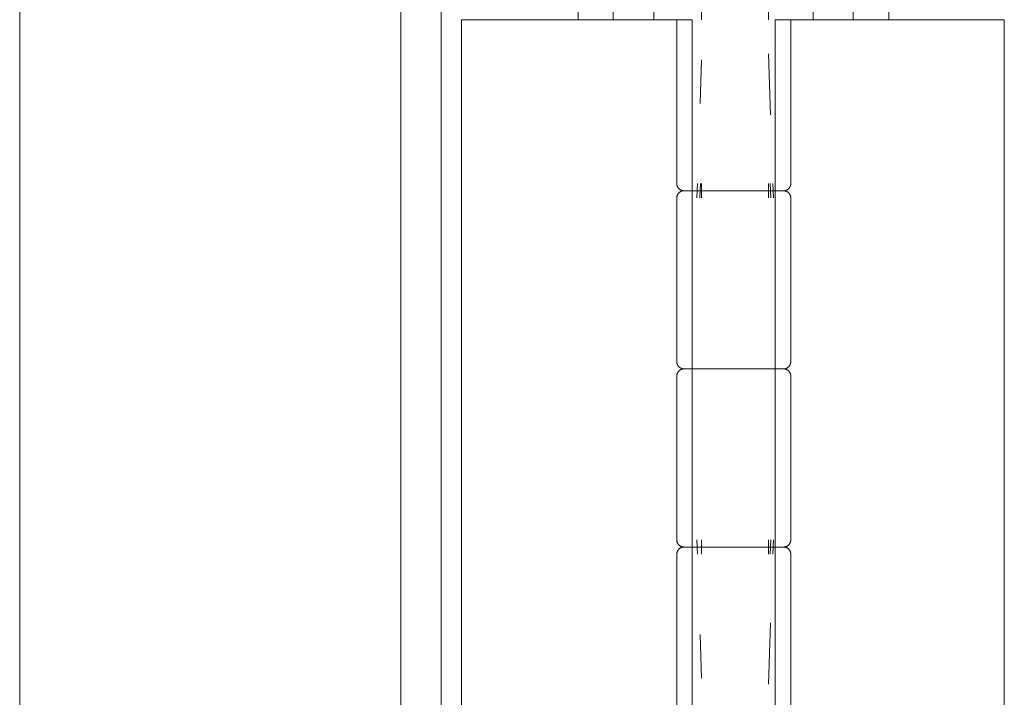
# Model space of a CAD drawing. Header units: inches. Extents: x 424 to 2043, y -237 to 445.
# Tile 728 of 965: x 860.8626 to 861.0008, y 213.3141 to 213.4092. Entities that reach past the tile are written whole.
import ezdxf

# ---------------------------------------------------------------- set-up
doc = ezdxf.new("R2010")
doc.units = ezdxf.units.IN
doc.header["$MEASUREMENT"] = 0
doc.layers.add('A-DOOR', color=31, linetype='Continuous', lineweight=9)

# ---------------------------------------------------------------- blocks, each defined once
blk = doc.blocks.new('5-panel_Bi-fold_external_door_10806 - Type 1-239811-Section 1')
at = {"layer": 'A-DOOR'}
for p, q in [((-116.02398, -0.189), (-116.02398, -2.95)), ((-115.97048, -0.189), (-115.97048, -2.95)), ((-115.9648, -0.189), (-115.9648, -2.95)), ((-115.94558, -0.36346), (-115.94558, -1.688)), ((-115.94066, -1.688), (-115.94066, -0.36346)), ((-115.93497, -0.36346), (-115.93497, -1.688)), ((-115.91258, -1.688), (-115.91258, -0.36346)), ((-115.90694, -0.36346), (-115.90694, -1.688)), ((-115.90197, -1.688), (-115.90197, -0.36346)), ((-115.92824, -1.688), (-115.92824, -1.686)), ((-115.91885, -1.686), (-115.91885, -1.688)), ((-115.96195, -1.688), (-115.96019, -1.688)), ((-115.96195, -1.786), (-115.96195, -1.688)), ((-115.96019, -1.688), (-115.95807, -1.688)), ((-115.95807, -1.688), (-115.94691, -1.688)), ((-115.94691, -1.688), (-115.94459, -1.688)), ((-115.94459, -1.688), (-115.94227, -1.688)), ((-115.94227, -1.688), (-115.94066, -1.688)), ((-115.94066, -1.688), (-115.93497, -1.688)), ((-115.93497, -1.688), (-115.92957, -1.688)), ((-115.93172, -1.688), (-115.93172, -1.711)), ((-115.92957, -1.688), (-115.92957, -1.786)), ((-115.91792, -1.688), (-115.91258, -1.688)), ((-115.91792, -1.786), (-115.91792, -1.688)), ((-115.91572, -1.711), (-115.91572, -1.688)), ((-115.91258, -1.688), (-115.90694, -1.688)), ((-115.90694, -1.688), (-115.90533, -1.688)), ((-115.90533, -1.688), (-115.90302, -1.688)), ((-115.90302, -1.688), (-115.9007, -1.688)), ((-115.9007, -1.688), (-115.88965, -1.688)), ((-115.88965, -1.688), (-115.88752, -1.688)), ((-115.88752, -1.688), (-115.88575, -1.688)), ((-115.88575, -1.688), (-115.88575, -1.786)), ((-115.91885, -1.69278), (-115.91856, -1.70135)), ((-115.92845, -1.69975), (-115.92824, -1.69362)), ((-115.92889, -1.713), (-115.92883, -1.711)), ((-115.92848, -1.713), (-115.92841, -1.711)), ((-115.92824, -1.713), (-115.92824, -1.711)), ((-115.91885, -1.711), (-115.91885, -1.713)), ((-115.91854, -1.713), (-115.91861, -1.711)), ((-115.91823, -1.711), (-115.91816, -1.713)), ((-115.92966, -1.712), (-115.92375, -1.712)), ((-115.92369, -1.712), (-115.92965, -1.712)), ((-115.92375, -1.712), (-115.91783, -1.712)), ((-115.91782, -1.712), (-115.92369, -1.712)), ((-115.93172, -1.713), (-115.93172, -1.736)), ((-115.91572, -1.736), (-115.91572, -1.713)), ((-115.92966, -1.737), (-115.92375, -1.737)), ((-115.92369, -1.737), (-115.92965, -1.737)), ((-115.92375, -1.737), (-115.91783, -1.737)), ((-115.91782, -1.737), (-115.92369, -1.737)), ((-115.93172, -1.738), (-115.93172, -1.761)), ((-115.91572, -1.761), (-115.91572, -1.738)), ((-115.92889, -1.761), (-115.92883, -1.763)), ((-115.92824, -1.763), (-115.92824, -1.761)), ((-115.91885, -1.763), (-115.91885, -1.761)), ((-115.91854, -1.761), (-115.91861, -1.763)), ((-115.91823, -1.763), (-115.91816, -1.761)), ((-115.92966, -1.762), (-115.92375, -1.762)), ((-115.92369, -1.762), (-115.92965, -1.762)), ((-115.92375, -1.762), (-115.91783, -1.762)), ((-115.91782, -1.762), (-115.92369, -1.762)), ((-115.93172, -1.763), (-115.93172, -1.786)), ((-115.91572, -1.786), (-115.91572, -1.763)), ((-115.91885, -1.78122), (-115.91856, -1.77265)), ((-115.92845, -1.77425), (-115.92824, -1.78038))]:
    blk.add_line(p, q, dxfattribs=at)
at = {"layer": 'A-DOOR', "flags": 128}
for points in [[(-115.93172, -1.688), (-115.93172, -1.68796)], [(-115.91572, -1.68799), (-115.91572, -1.688)], [(-115.93072, -1.712), (-115.93076, -1.712), (-115.9308, -1.712), (-115.93084, -1.71199), (-115.93088, -1.71199), (-115.93092, -1.71198), (-115.93096, -1.71197), (-115.931, -1.71196), (-115.93104, -1.71195), (-115.93108, -1.71194), (-115.93111, -1.71192), (-115.93115, -1.7119), (-115.93119, -1.71189), (-115.93122, -1.71187), (-115.93125, -1.71185), (-115.93129, -1.71183), (-115.93132, -1.7118), (-115.93135, -1.71178), (-115.93138, -1.71175), (-115.93141, -1.71172), (-115.93144, -1.7117), (-115.93147, -1.71167), (-115.93149, -1.71164), (-115.93152, -1.71161), (-115.93154, -1.71157), (-115.93157, -1.71154), (-115.93159, -1.71151), (-115.93161, -1.71147), (-115.93162, -1.71144), (-115.93164, -1.7114), (-115.93166, -1.71136), (-115.93167, -1.71132), (-115.93168, -1.71129), (-115.93169, -1.71125), (-115.9317, -1.71121), (-115.93171, -1.71117), (-115.93172, -1.71113), (-115.93172, -1.71109), (-115.93172, -1.71105), (-115.93172, -1.71101), (-115.93172, -1.711)], [(-115.91572, -1.711), (-115.91572, -1.71104), (-115.91573, -1.71108), (-115.91573, -1.71112), (-115.91574, -1.71116), (-115.91574, -1.7112), (-115.91575, -1.71124), (-115.91576, -1.71128), (-115.91577, -1.71131), (-115.91579, -1.71135), (-115.9158, -1.71139), (-115.91582, -1.71143), (-115.91584, -1.71146), (-115.91586, -1.7115), (-115.91588, -1.71153), (-115.9159, -1.71156), (-115.91592, -1.7116), (-115.91595, -1.71163), (-115.91597, -1.71166), (-115.916, -1.71169), (-115.91603, -1.71172), (-115.91606, -1.71174), (-115.91609, -1.71177), (-115.91612, -1.7118), (-115.91615, -1.71182), (-115.91618, -1.71184), (-115.91622, -1.71186), (-115.91625, -1.71188), (-115.91629, -1.7119), (-115.91632, -1.71192), (-115.91636, -1.71193), (-115.9164, -1.71195), (-115.91644, -1.71196), (-115.91648, -1.71197), (-115.91651, -1.71198), (-115.91655, -1.71199), (-115.91659, -1.71199), (-115.91663, -1.712), (-115.91667, -1.712), (-115.91671, -1.712), (-115.91672, -1.712)], [(-115.93172, -1.713), (-115.93172, -1.71296), (-115.93172, -1.71292), (-115.93172, -1.71288), (-115.93171, -1.71284), (-115.9317, -1.7128), (-115.93169, -1.71276), (-115.93168, -1.71272), (-115.93167, -1.71269), (-115.93166, -1.71265), (-115.93164, -1.71261), (-115.93163, -1.71257), (-115.93161, -1.71254), (-115.93159, -1.7125), (-115.93157, -1.71247), (-115.93155, -1.71244), (-115.93153, -1.7124), (-115.9315, -1.71237), (-115.93148, -1.71234), (-115.93145, -1.71231), (-115.93142, -1.71228), (-115.93139, -1.71226), (-115.93136, -1.71223), (-115.93133, -1.7122), (-115.9313, -1.71218), (-115.93126, -1.71216), (-115.93123, -1.71214), (-115.93119, -1.71212), (-115.93116, -1.7121), (-115.93112, -1.71208), (-115.93109, -1.71207), (-115.93105, -1.71205), (-115.93101, -1.71204), (-115.93097, -1.71203), (-115.93093, -1.71202), (-115.93089, -1.71201), (-115.93085, -1.71201), (-115.93081, -1.712), (-115.93077, -1.712), (-115.93073, -1.712), (-115.93072, -1.712)], [(-115.92369, -1.712), (-115.92397, -1.712), (-115.92425, -1.712), (-115.92453, -1.712), (-115.92481, -1.712), (-115.92508, -1.712), (-115.92536, -1.712), (-115.92563, -1.712), (-115.9259, -1.712), (-115.92616, -1.712), (-115.92642, -1.712), (-115.92668, -1.712), (-115.92693, -1.712), (-115.92717, -1.712), (-115.92742, -1.712), (-115.92765, -1.712), (-115.92788, -1.712), (-115.9281, -1.712), (-115.92832, -1.712), (-115.92852, -1.712), (-115.92872, -1.712), (-115.92892, -1.712), (-115.9291, -1.712), (-115.92927, -1.712), (-115.92944, -1.712), (-115.9296, -1.712), (-115.92974, -1.712), (-115.92988, -1.712), (-115.93001, -1.712), (-115.93013, -1.712), (-115.93024, -1.712), (-115.93033, -1.712), (-115.93042, -1.712), (-115.9305, -1.712), (-115.93056, -1.712), (-115.93062, -1.712), (-115.93066, -1.712), (-115.93069, -1.712), (-115.93071, -1.712), (-115.93072, -1.712)], [(-115.93072, -1.712), (-115.93072, -1.712), (-115.9307, -1.712), (-115.93067, -1.712), (-115.93063, -1.712), (-115.93058, -1.712), (-115.93052, -1.712), (-115.93045, -1.712), (-115.93037, -1.712), (-115.93027, -1.712), (-115.93017, -1.712), (-115.93006, -1.712), (-115.92993, -1.712), (-115.9298, -1.712), (-115.92965, -1.712), (-115.9295, -1.712), (-115.92934, -1.712), (-115.92917, -1.712), (-115.92899, -1.712), (-115.9288, -1.712), (-115.9286, -1.712), (-115.9284, -1.712), (-115.92818, -1.712), (-115.92796, -1.712), (-115.92774, -1.712), (-115.92751, -1.712), (-115.92727, -1.712), (-115.92702, -1.712), (-115.92677, -1.712), (-115.92652, -1.712), (-115.92626, -1.712), (-115.926, -1.712), (-115.92573, -1.712), (-115.92546, -1.712), (-115.92519, -1.712), (-115.92491, -1.712), (-115.92464, -1.712), (-115.92436, -1.712), (-115.92408, -1.712), (-115.9238, -1.712), (-115.92375, -1.712)], [(-115.92375, -1.712), (-115.92403, -1.712), (-115.92431, -1.712), (-115.92459, -1.712), (-115.92487, -1.712), (-115.92514, -1.712), (-115.92542, -1.712), (-115.92569, -1.712), (-115.92596, -1.712), (-115.92622, -1.712), (-115.92648, -1.712), (-115.92673, -1.712), (-115.92698, -1.712), (-115.92723, -1.712), (-115.92747, -1.712), (-115.9277, -1.712), (-115.92793, -1.712), (-115.92815, -1.712), (-115.92836, -1.712), (-115.92857, -1.712), (-115.92877, -1.712), (-115.92896, -1.712), (-115.92914, -1.712), (-115.92931, -1.712), (-115.92948, -1.712), (-115.92963, -1.712), (-115.92978, -1.712), (-115.92991, -1.712), (-115.93004, -1.712), (-115.93015, -1.712), (-115.93026, -1.712), (-115.93035, -1.712), (-115.93044, -1.712), (-115.93051, -1.712), (-115.93058, -1.712), (-115.93063, -1.712), (-115.93067, -1.712), (-115.9307, -1.712), (-115.93072, -1.712), (-115.93072, -1.712)], [(-115.93072, -1.712), (-115.93072, -1.712), (-115.9307, -1.712), (-115.93067, -1.712), (-115.93063, -1.712), (-115.93058, -1.712), (-115.93052, -1.712), (-115.93045, -1.712), (-115.93037, -1.712), (-115.93027, -1.712), (-115.93017, -1.712), (-115.93006, -1.712), (-115.92993, -1.712), (-115.9298, -1.712), (-115.92965, -1.712)], [(-115.9295, -1.712), (-115.92934, -1.712), (-115.92917, -1.712), (-115.92899, -1.712), (-115.9288, -1.712), (-115.9286, -1.712), (-115.9284, -1.712), (-115.92818, -1.712), (-115.92796, -1.712), (-115.92774, -1.712), (-115.92751, -1.712), (-115.92727, -1.712), (-115.92702, -1.712), (-115.92677, -1.712), (-115.92652, -1.712), (-115.92626, -1.712), (-115.926, -1.712), (-115.92573, -1.712), (-115.92546, -1.712), (-115.92519, -1.712), (-115.92491, -1.712), (-115.92464, -1.712), (-115.92436, -1.712), (-115.92408, -1.712), (-115.9238, -1.712), (-115.92369, -1.712)], [(-115.92375, -1.712), (-115.92347, -1.712), (-115.9232, -1.712), (-115.92292, -1.712), (-115.92264, -1.712), (-115.92236, -1.712), (-115.92209, -1.712), (-115.92182, -1.712), (-115.92155, -1.712), (-115.92129, -1.712), (-115.92103, -1.712), (-115.92077, -1.712), (-115.92052, -1.712), (-115.92027, -1.712), (-115.92003, -1.712), (-115.9198, -1.712), (-115.91957, -1.712), (-115.91935, -1.712), (-115.91913, -1.712), (-115.91892, -1.712), (-115.91872, -1.712), (-115.91853, -1.712), (-115.91835, -1.712), (-115.91817, -1.712), (-115.91801, -1.712), (-115.91785, -1.712), (-115.9177, -1.712), (-115.91756, -1.712), (-115.91744, -1.712), (-115.91732, -1.712), (-115.91721, -1.712), (-115.91711, -1.712), (-115.91703, -1.712), (-115.91695, -1.712), (-115.91689, -1.712), (-115.91683, -1.712), (-115.91679, -1.712), (-115.91676, -1.712), (-115.91673, -1.712), (-115.91672, -1.712)], [(-115.91672, -1.712), (-115.91673, -1.712), (-115.91675, -1.712), (-115.91677, -1.712), (-115.91681, -1.712), (-115.91686, -1.712), (-115.91692, -1.712), (-115.917, -1.712), (-115.91708, -1.712), (-115.91717, -1.712), (-115.91728, -1.712), (-115.91739, -1.712), (-115.91751, -1.712), (-115.91765, -1.712), (-115.91779, -1.712), (-115.91795, -1.712), (-115.91811, -1.712), (-115.91828, -1.712), (-115.91846, -1.712), (-115.91865, -1.712), (-115.91885, -1.712), (-115.91905, -1.712), (-115.91926, -1.712), (-115.91948, -1.712), (-115.91971, -1.712), (-115.91994, -1.712), (-115.92018, -1.712), (-115.92042, -1.712), (-115.92067, -1.712), (-115.92093, -1.712), (-115.92119, -1.712), (-115.92145, -1.712), (-115.92172, -1.712), (-115.92199, -1.712), (-115.92226, -1.712), (-115.92253, -1.712), (-115.92281, -1.712), (-115.92309, -1.712), (-115.92337, -1.712), (-115.92365, -1.712), (-115.92375, -1.712)], [(-115.91795, -1.712), (-115.91811, -1.712), (-115.91828, -1.712), (-115.91846, -1.712), (-115.91865, -1.712), (-115.91885, -1.712), (-115.91905, -1.712), (-115.91926, -1.712), (-115.91948, -1.712), (-115.91971, -1.712), (-115.91994, -1.712), (-115.92018, -1.712), (-115.92042, -1.712), (-115.92067, -1.712), (-115.92093, -1.712), (-115.92119, -1.712), (-115.92145, -1.712), (-115.92172, -1.712), (-115.92199, -1.712), (-115.92226, -1.712), (-115.92253, -1.712), (-115.92281, -1.712), (-115.92309, -1.712), (-115.92337, -1.712), (-115.92365, -1.712), (-115.92369, -1.712)], [(-115.92369, -1.712), (-115.92341, -1.712), (-115.92313, -1.712), (-115.92285, -1.712), (-115.92258, -1.712), (-115.9223, -1.712), (-115.92203, -1.712), (-115.92176, -1.712), (-115.92149, -1.712), (-115.92123, -1.712), (-115.92097, -1.712), (-115.92071, -1.712), (-115.92046, -1.712), (-115.92022, -1.712), (-115.91998, -1.712), (-115.91975, -1.712), (-115.91952, -1.712), (-115.9193, -1.712), (-115.91908, -1.712), (-115.91888, -1.712), (-115.91868, -1.712), (-115.91849, -1.712), (-115.91831, -1.712), (-115.91814, -1.712), (-115.91797, -1.712)], [(-115.91782, -1.712), (-115.91767, -1.712), (-115.91754, -1.712), (-115.91741, -1.712), (-115.91729, -1.712), (-115.91719, -1.712), (-115.91709, -1.712), (-115.91701, -1.712), (-115.91693, -1.712), (-115.91687, -1.712), (-115.91682, -1.712), (-115.91678, -1.712), (-115.91675, -1.712), (-115.91673, -1.712), (-115.91672, -1.712)], [(-115.91672, -1.712), (-115.91673, -1.712), (-115.91675, -1.712), (-115.91677, -1.712), (-115.91681, -1.712), (-115.91686, -1.712), (-115.91692, -1.712), (-115.917, -1.712), (-115.91708, -1.712), (-115.91717, -1.712), (-115.91728, -1.712), (-115.91739, -1.712), (-115.91751, -1.712), (-115.91765, -1.712), (-115.91779, -1.712)], [(-115.91672, -1.712), (-115.91668, -1.712), (-115.91664, -1.712), (-115.9166, -1.71201), (-115.91656, -1.71201), (-115.91652, -1.71202), (-115.91649, -1.71203), (-115.91645, -1.71204), (-115.91641, -1.71205), (-115.91637, -1.71206), (-115.91633, -1.71208), (-115.9163, -1.7121), (-115.91626, -1.71211), (-115.91623, -1.71213), (-115.91619, -1.71215), (-115.91616, -1.71217), (-115.91613, -1.7122), (-115.91609, -1.71222), (-115.91606, -1.71225), (-115.91603, -1.71228), (-115.91601, -1.7123), (-115.91598, -1.71233), (-115.91595, -1.71236), (-115.91593, -1.71239), (-115.9159, -1.71243), (-115.91588, -1.71246), (-115.91586, -1.71249), (-115.91584, -1.71253), (-115.91582, -1.71256), (-115.91581, -1.7126), (-115.91579, -1.71264), (-115.91578, -1.71268), (-115.91577, -1.71271), (-115.91575, -1.71275), (-115.91575, -1.71279), (-115.91574, -1.71283), (-115.91573, -1.71287), (-115.91573, -1.71291), (-115.91572, -1.71295), (-115.91572, -1.71299), (-115.91572, -1.713)], [(-115.93072, -1.737), (-115.93076, -1.737), (-115.9308, -1.737), (-115.93084, -1.73699), (-115.93088, -1.73699), (-115.93092, -1.73698), (-115.93096, -1.73697), (-115.931, -1.73696), (-115.93104, -1.73695), (-115.93108, -1.73694), (-115.93111, -1.73692), (-115.93115, -1.7369), (-115.93119, -1.73689), (-115.93122, -1.73687), (-115.93125, -1.73685), (-115.93129, -1.73683), (-115.93132, -1.7368), (-115.93135, -1.73678), (-115.93138, -1.73675), (-115.93141, -1.73672), (-115.93144, -1.7367), (-115.93147, -1.73667), (-115.93149, -1.73664), (-115.93152, -1.73661), (-115.93154, -1.73657), (-115.93157, -1.73654), (-115.93159, -1.73651), (-115.93161, -1.73647), (-115.93162, -1.73644), (-115.93164, -1.7364), (-115.93166, -1.73636), (-115.93167, -1.73632), (-115.93168, -1.73629), (-115.93169, -1.73625), (-115.9317, -1.73621), (-115.93171, -1.73617), (-115.93172, -1.73613), (-115.93172, -1.73609), (-115.93172, -1.73605), (-115.93172, -1.73601), (-115.93172, -1.736)], [(-115.91572, -1.736), (-115.91572, -1.73604), (-115.91573, -1.73608), (-115.91573, -1.73612), (-115.91574, -1.73616), (-115.91574, -1.7362), (-115.91575, -1.73624), (-115.91576, -1.73628), (-115.91577, -1.73631), (-115.91579, -1.73635), (-115.9158, -1.73639), (-115.91582, -1.73643), (-115.91584, -1.73646), (-115.91586, -1.7365), (-115.91588, -1.73653), (-115.9159, -1.73656), (-115.91592, -1.7366), (-115.91595, -1.73663), (-115.91597, -1.73666), (-115.916, -1.73669), (-115.91603, -1.73672), (-115.91606, -1.73674), (-115.91609, -1.73677), (-115.91612, -1.7368), (-115.91615, -1.73682), (-115.91618, -1.73684), (-115.91622, -1.73686), (-115.91625, -1.73688), (-115.91629, -1.7369), (-115.91632, -1.73692), (-115.91636, -1.73693), (-115.9164, -1.73695), (-115.91644, -1.73696), (-115.91648, -1.73697), (-115.91651, -1.73698), (-115.91655, -1.73699), (-115.91659, -1.73699), (-115.91663, -1.737), (-115.91667, -1.737), (-115.91671, -1.737), (-115.91672, -1.737)], [(-115.93172, -1.738), (-115.93172, -1.73796), (-115.93172, -1.73792), (-115.93172, -1.73788), (-115.93171, -1.73784), (-115.9317, -1.7378), (-115.93169, -1.73776), (-115.93168, -1.73772), (-115.93167, -1.73769), (-115.93166, -1.73765), (-115.93164, -1.73761), (-115.93163, -1.73757), (-115.93161, -1.73754), (-115.93159, -1.7375), (-115.93157, -1.73747), (-115.93155, -1.73744), (-115.93153, -1.7374), (-115.9315, -1.73737), (-115.93148, -1.73734), (-115.93145, -1.73731), (-115.93142, -1.73728), (-115.93139, -1.73726), (-115.93136, -1.73723), (-115.93133, -1.7372), (-115.9313, -1.73718), (-115.93126, -1.73716), (-115.93123, -1.73714), (-115.93119, -1.73712), (-115.93116, -1.7371), (-115.93112, -1.73708), (-115.93109, -1.73707), (-115.93105, -1.73705), (-115.93101, -1.73704), (-115.93097, -1.73703), (-115.93093, -1.73702), (-115.93089, -1.73701), (-115.93085, -1.73701), (-115.93081, -1.737), (-115.93077, -1.737), (-115.93073, -1.737), (-115.93072, -1.737)], [(-115.92369, -1.737), (-115.92397, -1.737), (-115.92425, -1.737), (-115.92453, -1.737), (-115.92481, -1.737), (-115.92508, -1.737), (-115.92536, -1.737), (-115.92563, -1.737), (-115.9259, -1.737), (-115.92616, -1.737), (-115.92642, -1.737), (-115.92668, -1.737), (-115.92693, -1.737), (-115.92717, -1.737), (-115.92742, -1.737), (-115.92765, -1.737), (-115.92788, -1.737), (-115.9281, -1.737), (-115.92832, -1.737), (-115.92852, -1.737), (-115.92872, -1.737), (-115.92892, -1.737), (-115.9291, -1.737), (-115.92927, -1.737), (-115.92944, -1.737), (-115.9296, -1.737), (-115.92974, -1.737), (-115.92988, -1.737), (-115.93001, -1.737), (-115.93013, -1.737), (-115.93024, -1.737), (-115.93033, -1.737), (-115.93042, -1.737), (-115.9305, -1.737), (-115.93056, -1.737), (-115.93062, -1.737), (-115.93066, -1.737), (-115.93069, -1.737), (-115.93071, -1.737), (-115.93072, -1.737)], [(-115.93072, -1.737), (-115.93072, -1.737), (-115.9307, -1.737), (-115.93067, -1.737), (-115.93063, -1.737), (-115.93058, -1.737), (-115.93052, -1.737), (-115.93045, -1.737), (-115.93037, -1.737), (-115.93027, -1.737), (-115.93017, -1.737), (-115.93006, -1.737), (-115.92993, -1.737), (-115.9298, -1.737), (-115.92965, -1.737), (-115.9295, -1.737), (-115.92934, -1.737), (-115.92917, -1.737), (-115.92899, -1.737), (-115.9288, -1.737), (-115.9286, -1.737), (-115.9284, -1.737), (-115.92818, -1.737), (-115.92796, -1.737), (-115.92774, -1.737), (-115.92751, -1.737), (-115.92727, -1.737), (-115.92702, -1.737), (-115.92677, -1.737), (-115.92652, -1.737), (-115.92626, -1.737), (-115.926, -1.737), (-115.92573, -1.737), (-115.92546, -1.737), (-115.92519, -1.737), (-115.92491, -1.737), (-115.92464, -1.737), (-115.92436, -1.737), (-115.92408, -1.737), (-115.9238, -1.737), (-115.92375, -1.737)], [(-115.92375, -1.737), (-115.92403, -1.737), (-115.92431, -1.737), (-115.92459, -1.737), (-115.92487, -1.737), (-115.92514, -1.737), (-115.92542, -1.737), (-115.92569, -1.737), (-115.92596, -1.737), (-115.92622, -1.737), (-115.92648, -1.737), (-115.92673, -1.737), (-115.92698, -1.737), (-115.92723, -1.737), (-115.92747, -1.737), (-115.9277, -1.737), (-115.92793, -1.737), (-115.92815, -1.737), (-115.92836, -1.737), (-115.92857, -1.737), (-115.92877, -1.737), (-115.92896, -1.737), (-115.92914, -1.737), (-115.92931, -1.737), (-115.92948, -1.737), (-115.92963, -1.737), (-115.92978, -1.737), (-115.92991, -1.737), (-115.93004, -1.737), (-115.93015, -1.737), (-115.93026, -1.737), (-115.93035, -1.737), (-115.93044, -1.737), (-115.93051, -1.737), (-115.93058, -1.737), (-115.93063, -1.737), (-115.93067, -1.737), (-115.9307, -1.737), (-115.93072, -1.737), (-115.93072, -1.737)], [(-115.93072, -1.737), (-115.93072, -1.737), (-115.9307, -1.737), (-115.93067, -1.737), (-115.93063, -1.737), (-115.93058, -1.737), (-115.93052, -1.737), (-115.93045, -1.737), (-115.93037, -1.737), (-115.93027, -1.737), (-115.93017, -1.737), (-115.93006, -1.737), (-115.92993, -1.737), (-115.9298, -1.737), (-115.92965, -1.737)], [(-115.9295, -1.737), (-115.92934, -1.737), (-115.92917, -1.737), (-115.92899, -1.737), (-115.9288, -1.737), (-115.9286, -1.737), (-115.9284, -1.737), (-115.92818, -1.737), (-115.92796, -1.737), (-115.92774, -1.737), (-115.92751, -1.737), (-115.92727, -1.737), (-115.92702, -1.737), (-115.92677, -1.737), (-115.92652, -1.737), (-115.92626, -1.737), (-115.926, -1.737), (-115.92573, -1.737), (-115.92546, -1.737), (-115.92519, -1.737), (-115.92491, -1.737), (-115.92464, -1.737), (-115.92436, -1.737), (-115.92408, -1.737), (-115.9238, -1.737), (-115.92369, -1.737)], [(-115.92375, -1.737), (-115.92347, -1.737), (-115.9232, -1.737), (-115.92292, -1.737), (-115.92264, -1.737), (-115.92236, -1.737), (-115.92209, -1.737), (-115.92182, -1.737), (-115.92155, -1.737), (-115.92129, -1.737), (-115.92103, -1.737), (-115.92077, -1.737), (-115.92052, -1.737), (-115.92027, -1.737), (-115.92003, -1.737), (-115.9198, -1.737), (-115.91957, -1.737), (-115.91935, -1.737), (-115.91913, -1.737), (-115.91892, -1.737), (-115.91872, -1.737), (-115.91853, -1.737), (-115.91835, -1.737), (-115.91817, -1.737), (-115.91801, -1.737), (-115.91785, -1.737), (-115.9177, -1.737), (-115.91756, -1.737), (-115.91744, -1.737), (-115.91732, -1.737), (-115.91721, -1.737), (-115.91711, -1.737), (-115.91703, -1.737), (-115.91695, -1.737), (-115.91689, -1.737), (-115.91683, -1.737), (-115.91679, -1.737), (-115.91676, -1.737), (-115.91673, -1.737), (-115.91672, -1.737)], [(-115.91672, -1.737), (-115.91673, -1.737), (-115.91675, -1.737), (-115.91677, -1.737), (-115.91681, -1.737), (-115.91686, -1.737), (-115.91692, -1.737), (-115.917, -1.737), (-115.91708, -1.737), (-115.91717, -1.737), (-115.91728, -1.737), (-115.91739, -1.737), (-115.91751, -1.737), (-115.91765, -1.737), (-115.91779, -1.737), (-115.91795, -1.737), (-115.91811, -1.737), (-115.91828, -1.737), (-115.91846, -1.737), (-115.91865, -1.737), (-115.91885, -1.737), (-115.91905, -1.737), (-115.91926, -1.737), (-115.91948, -1.737), (-115.91971, -1.737), (-115.91994, -1.737), (-115.92018, -1.737), (-115.92042, -1.737), (-115.92067, -1.737), (-115.92093, -1.737), (-115.92119, -1.737), (-115.92145, -1.737), (-115.92172, -1.737), (-115.92199, -1.737), (-115.92226, -1.737), (-115.92253, -1.737), (-115.92281, -1.737), (-115.92309, -1.737), (-115.92337, -1.737), (-115.92365, -1.737), (-115.92375, -1.737)], [(-115.91795, -1.737), (-115.91811, -1.737), (-115.91828, -1.737), (-115.91846, -1.737), (-115.91865, -1.737), (-115.91885, -1.737), (-115.91905, -1.737), (-115.91926, -1.737), (-115.91948, -1.737), (-115.91971, -1.737), (-115.91994, -1.737), (-115.92018, -1.737), (-115.92042, -1.737), (-115.92067, -1.737), (-115.92093, -1.737), (-115.92119, -1.737), (-115.92145, -1.737), (-115.92172, -1.737), (-115.92199, -1.737), (-115.92226, -1.737), (-115.92253, -1.737), (-115.92281, -1.737), (-115.92309, -1.737), (-115.92337, -1.737), (-115.92365, -1.737), (-115.92369, -1.737)], [(-115.92369, -1.737), (-115.92341, -1.737), (-115.92313, -1.737), (-115.92285, -1.737), (-115.92258, -1.737), (-115.9223, -1.737), (-115.92203, -1.737), (-115.92176, -1.737), (-115.92149, -1.737), (-115.92123, -1.737), (-115.92097, -1.737), (-115.92071, -1.737), (-115.92046, -1.737), (-115.92022, -1.737), (-115.91998, -1.737), (-115.91975, -1.737), (-115.91952, -1.737), (-115.9193, -1.737), (-115.91908, -1.737), (-115.91888, -1.737), (-115.91868, -1.737), (-115.91849, -1.737), (-115.91831, -1.737), (-115.91814, -1.737), (-115.91797, -1.737)], [(-115.91782, -1.737), (-115.91767, -1.737), (-115.91754, -1.737), (-115.91741, -1.737), (-115.91729, -1.737), (-115.91719, -1.737), (-115.91709, -1.737), (-115.91701, -1.737), (-115.91693, -1.737), (-115.91687, -1.737), (-115.91682, -1.737), (-115.91678, -1.737), (-115.91675, -1.737), (-115.91673, -1.737), (-115.91672, -1.737)], [(-115.91672, -1.737), (-115.91673, -1.737), (-115.91675, -1.737), (-115.91677, -1.737), (-115.91681, -1.737), (-115.91686, -1.737), (-115.91692, -1.737), (-115.917, -1.737), (-115.91708, -1.737), (-115.91717, -1.737), (-115.91728, -1.737), (-115.91739, -1.737), (-115.91751, -1.737), (-115.91765, -1.737), (-115.91779, -1.737)], [(-115.91672, -1.737), (-115.91668, -1.737), (-115.91664, -1.737), (-115.9166, -1.73701), (-115.91656, -1.73701), (-115.91652, -1.73702), (-115.91649, -1.73703), (-115.91645, -1.73704), (-115.91641, -1.73705), (-115.91637, -1.73706), (-115.91633, -1.73708), (-115.9163, -1.7371), (-115.91626, -1.73711), (-115.91623, -1.73713), (-115.91619, -1.73715), (-115.91616, -1.73717), (-115.91613, -1.7372), (-115.91609, -1.73722), (-115.91606, -1.73725), (-115.91603, -1.73728), (-115.91601, -1.7373), (-115.91598, -1.73733), (-115.91595, -1.73736), (-115.91593, -1.73739), (-115.9159, -1.73743), (-115.91588, -1.73746), (-115.91586, -1.73749), (-115.91584, -1.73753), (-115.91582, -1.73756), (-115.91581, -1.7376), (-115.91579, -1.73764), (-115.91578, -1.73768), (-115.91577, -1.73771), (-115.91575, -1.73775), (-115.91575, -1.73779), (-115.91574, -1.73783), (-115.91573, -1.73787), (-115.91573, -1.73791), (-115.91572, -1.73795), (-115.91572, -1.73799), (-115.91572, -1.738)], [(-115.93072, -1.762), (-115.93076, -1.762), (-115.9308, -1.762), (-115.93084, -1.76199), (-115.93088, -1.76199), (-115.93092, -1.76198), (-115.93096, -1.76197), (-115.931, -1.76196), (-115.93104, -1.76195), (-115.93108, -1.76194), (-115.93111, -1.76192), (-115.93115, -1.7619), (-115.93119, -1.76189), (-115.93122, -1.76187), (-115.93125, -1.76185), (-115.93129, -1.76183), (-115.93132, -1.7618), (-115.93135, -1.76178), (-115.93138, -1.76175), (-115.93141, -1.76172), (-115.93144, -1.7617), (-115.93147, -1.76167), (-115.93149, -1.76164), (-115.93152, -1.76161), (-115.93154, -1.76157), (-115.93157, -1.76154), (-115.93159, -1.76151), (-115.93161, -1.76147), (-115.93162, -1.76144), (-115.93164, -1.7614), (-115.93166, -1.76136), (-115.93167, -1.76132), (-115.93168, -1.76129), (-115.93169, -1.76125), (-115.9317, -1.76121), (-115.93171, -1.76117), (-115.93172, -1.76113), (-115.93172, -1.76109), (-115.93172, -1.76105), (-115.93172, -1.76101), (-115.93172, -1.761)], [(-115.91572, -1.761), (-115.91572, -1.76104), (-115.91573, -1.76108), (-115.91573, -1.76112), (-115.91574, -1.76116), (-115.91574, -1.7612), (-115.91575, -1.76124), (-115.91576, -1.76128), (-115.91577, -1.76131), (-115.91579, -1.76135), (-115.9158, -1.76139), (-115.91582, -1.76143), (-115.91584, -1.76146), (-115.91586, -1.7615), (-115.91588, -1.76153), (-115.9159, -1.76156), (-115.91592, -1.7616), (-115.91595, -1.76163), (-115.91597, -1.76166), (-115.916, -1.76169), (-115.91603, -1.76172), (-115.91606, -1.76174), (-115.91609, -1.76177), (-115.91612, -1.7618), (-115.91615, -1.76182), (-115.91618, -1.76184), (-115.91622, -1.76186), (-115.91625, -1.76188), (-115.91629, -1.7619), (-115.91632, -1.76192), (-115.91636, -1.76193), (-115.9164, -1.76195), (-115.91644, -1.76196), (-115.91648, -1.76197), (-115.91651, -1.76198), (-115.91655, -1.76199), (-115.91659, -1.76199), (-115.91663, -1.762), (-115.91667, -1.762), (-115.91671, -1.762), (-115.91672, -1.762)], [(-115.93172, -1.763), (-115.93172, -1.76296), (-115.93172, -1.76292), (-115.93172, -1.76288), (-115.93171, -1.76284), (-115.9317, -1.7628), (-115.93169, -1.76276), (-115.93168, -1.76272), (-115.93167, -1.76269), (-115.93166, -1.76265), (-115.93164, -1.76261), (-115.93163, -1.76257), (-115.93161, -1.76254), (-115.93159, -1.7625), (-115.93157, -1.76247), (-115.93155, -1.76244), (-115.93153, -1.7624), (-115.9315, -1.76237), (-115.93148, -1.76234), (-115.93145, -1.76231), (-115.93142, -1.76228), (-115.93139, -1.76226), (-115.93136, -1.76223), (-115.93133, -1.7622), (-115.9313, -1.76218), (-115.93126, -1.76216), (-115.93123, -1.76214), (-115.93119, -1.76212), (-115.93116, -1.7621), (-115.93112, -1.76208), (-115.93109, -1.76207), (-115.93105, -1.76205), (-115.93101, -1.76204), (-115.93097, -1.76203), (-115.93093, -1.76202), (-115.93089, -1.76201), (-115.93085, -1.76201), (-115.93081, -1.762), (-115.93077, -1.762), (-115.93073, -1.762), (-115.93072, -1.762)], [(-115.92369, -1.762), (-115.92397, -1.762), (-115.92425, -1.762), (-115.92453, -1.762), (-115.92481, -1.762), (-115.92508, -1.762), (-115.92536, -1.762), (-115.92563, -1.762), (-115.9259, -1.762), (-115.92616, -1.762), (-115.92642, -1.762), (-115.92668, -1.762), (-115.92693, -1.762), (-115.92717, -1.762), (-115.92742, -1.762), (-115.92765, -1.762), (-115.92788, -1.762), (-115.9281, -1.762), (-115.92832, -1.762), (-115.92852, -1.762), (-115.92872, -1.762), (-115.92892, -1.762), (-115.9291, -1.762), (-115.92927, -1.762), (-115.92944, -1.762), (-115.9296, -1.762), (-115.92974, -1.762), (-115.92988, -1.762), (-115.93001, -1.762), (-115.93013, -1.762), (-115.93024, -1.762), (-115.93033, -1.762), (-115.93042, -1.762), (-115.9305, -1.762), (-115.93056, -1.762), (-115.93062, -1.762), (-115.93066, -1.762), (-115.93069, -1.762), (-115.93071, -1.762), (-115.93072, -1.762)], [(-115.93072, -1.762), (-115.93072, -1.762), (-115.9307, -1.762), (-115.93067, -1.762), (-115.93063, -1.762), (-115.93058, -1.762), (-115.93052, -1.762), (-115.93045, -1.762), (-115.93037, -1.762), (-115.93027, -1.762), (-115.93017, -1.762), (-115.93006, -1.762), (-115.92993, -1.762), (-115.9298, -1.762), (-115.92965, -1.762), (-115.9295, -1.762), (-115.92934, -1.762), (-115.92917, -1.762), (-115.92899, -1.762), (-115.9288, -1.762), (-115.9286, -1.762), (-115.9284, -1.762), (-115.92818, -1.762), (-115.92796, -1.762), (-115.92774, -1.762), (-115.92751, -1.762), (-115.92727, -1.762), (-115.92702, -1.762), (-115.92677, -1.762), (-115.92652, -1.762), (-115.92626, -1.762), (-115.926, -1.762), (-115.92573, -1.762), (-115.92546, -1.762), (-115.92519, -1.762), (-115.92491, -1.762), (-115.92464, -1.762), (-115.92436, -1.762), (-115.92408, -1.762), (-115.9238, -1.762), (-115.92375, -1.762)], [(-115.92375, -1.762), (-115.92403, -1.762), (-115.92431, -1.762), (-115.92459, -1.762), (-115.92487, -1.762), (-115.92514, -1.762), (-115.92542, -1.762), (-115.92569, -1.762), (-115.92596, -1.762), (-115.92622, -1.762), (-115.92648, -1.762), (-115.92673, -1.762), (-115.92698, -1.762), (-115.92723, -1.762), (-115.92747, -1.762), (-115.9277, -1.762), (-115.92793, -1.762), (-115.92815, -1.762), (-115.92836, -1.762), (-115.92857, -1.762), (-115.92877, -1.762), (-115.92896, -1.762), (-115.92914, -1.762), (-115.92931, -1.762), (-115.92948, -1.762), (-115.92963, -1.762), (-115.92978, -1.762), (-115.92991, -1.762), (-115.93004, -1.762), (-115.93015, -1.762), (-115.93026, -1.762), (-115.93035, -1.762), (-115.93044, -1.762), (-115.93051, -1.762), (-115.93058, -1.762), (-115.93063, -1.762), (-115.93067, -1.762), (-115.9307, -1.762), (-115.93072, -1.762), (-115.93072, -1.762)], [(-115.93072, -1.762), (-115.93072, -1.762), (-115.9307, -1.762), (-115.93067, -1.762), (-115.93063, -1.762), (-115.93058, -1.762), (-115.93052, -1.762), (-115.93045, -1.762), (-115.93037, -1.762), (-115.93027, -1.762), (-115.93017, -1.762), (-115.93006, -1.762), (-115.92993, -1.762), (-115.9298, -1.762), (-115.92965, -1.762)], [(-115.9295, -1.762), (-115.92934, -1.762), (-115.92917, -1.762), (-115.92899, -1.762), (-115.9288, -1.762), (-115.9286, -1.762), (-115.9284, -1.762), (-115.92818, -1.762), (-115.92796, -1.762), (-115.92774, -1.762), (-115.92751, -1.762), (-115.92727, -1.762), (-115.92702, -1.762), (-115.92677, -1.762), (-115.92652, -1.762), (-115.92626, -1.762), (-115.926, -1.762), (-115.92573, -1.762), (-115.92546, -1.762), (-115.92519, -1.762), (-115.92491, -1.762), (-115.92464, -1.762), (-115.92436, -1.762), (-115.92408, -1.762), (-115.9238, -1.762), (-115.92369, -1.762)], [(-115.92375, -1.762), (-115.92347, -1.762), (-115.9232, -1.762), (-115.92292, -1.762), (-115.92264, -1.762), (-115.92236, -1.762), (-115.92209, -1.762), (-115.92182, -1.762), (-115.92155, -1.762), (-115.92129, -1.762), (-115.92103, -1.762), (-115.92077, -1.762), (-115.92052, -1.762), (-115.92027, -1.762), (-115.92003, -1.762), (-115.9198, -1.762), (-115.91957, -1.762), (-115.91935, -1.762), (-115.91913, -1.762), (-115.91892, -1.762), (-115.91872, -1.762), (-115.91853, -1.762), (-115.91835, -1.762), (-115.91817, -1.762), (-115.91801, -1.762), (-115.91785, -1.762), (-115.9177, -1.762), (-115.91756, -1.762), (-115.91744, -1.762), (-115.91732, -1.762), (-115.91721, -1.762), (-115.91711, -1.762), (-115.91703, -1.762), (-115.91695, -1.762), (-115.91689, -1.762), (-115.91683, -1.762), (-115.91679, -1.762), (-115.91676, -1.762), (-115.91673, -1.762), (-115.91672, -1.762)], [(-115.91672, -1.762), (-115.91673, -1.762), (-115.91675, -1.762), (-115.91677, -1.762), (-115.91681, -1.762), (-115.91686, -1.762), (-115.91692, -1.762), (-115.917, -1.762), (-115.91708, -1.762), (-115.91717, -1.762), (-115.91728, -1.762), (-115.91739, -1.762), (-115.91751, -1.762), (-115.91765, -1.762), (-115.91779, -1.762), (-115.91795, -1.762), (-115.91811, -1.762), (-115.91828, -1.762), (-115.91846, -1.762), (-115.91865, -1.762), (-115.91885, -1.762), (-115.91905, -1.762), (-115.91926, -1.762), (-115.91948, -1.762), (-115.91971, -1.762), (-115.91994, -1.762), (-115.92018, -1.762), (-115.92042, -1.762), (-115.92067, -1.762), (-115.92093, -1.762), (-115.92119, -1.762), (-115.92145, -1.762), (-115.92172, -1.762), (-115.92199, -1.762), (-115.92226, -1.762), (-115.92253, -1.762), (-115.92281, -1.762), (-115.92309, -1.762), (-115.92337, -1.762), (-115.92365, -1.762), (-115.92375, -1.762)], [(-115.91795, -1.762), (-115.91811, -1.762), (-115.91828, -1.762), (-115.91846, -1.762), (-115.91865, -1.762), (-115.91885, -1.762), (-115.91905, -1.762), (-115.91926, -1.762), (-115.91948, -1.762), (-115.91971, -1.762), (-115.91994, -1.762), (-115.92018, -1.762), (-115.92042, -1.762), (-115.92067, -1.762), (-115.92093, -1.762), (-115.92119, -1.762), (-115.92145, -1.762), (-115.92172, -1.762), (-115.92199, -1.762), (-115.92226, -1.762), (-115.92253, -1.762), (-115.92281, -1.762), (-115.92309, -1.762), (-115.92337, -1.762), (-115.92365, -1.762), (-115.92369, -1.762)], [(-115.92369, -1.762), (-115.92341, -1.762), (-115.92313, -1.762), (-115.92285, -1.762), (-115.92258, -1.762), (-115.9223, -1.762), (-115.92203, -1.762), (-115.92176, -1.762), (-115.92149, -1.762), (-115.92123, -1.762), (-115.92097, -1.762), (-115.92071, -1.762), (-115.92046, -1.762), (-115.92022, -1.762), (-115.91998, -1.762), (-115.91975, -1.762), (-115.91952, -1.762), (-115.9193, -1.762), (-115.91908, -1.762), (-115.91888, -1.762), (-115.91868, -1.762), (-115.91849, -1.762), (-115.91831, -1.762), (-115.91814, -1.762), (-115.91797, -1.762)], [(-115.91782, -1.762), (-115.91767, -1.762), (-115.91754, -1.762), (-115.91741, -1.762), (-115.91729, -1.762), (-115.91719, -1.762), (-115.91709, -1.762), (-115.91701, -1.762), (-115.91693, -1.762), (-115.91687, -1.762), (-115.91682, -1.762), (-115.91678, -1.762), (-115.91675, -1.762), (-115.91673, -1.762), (-115.91672, -1.762)], [(-115.91672, -1.762), (-115.91673, -1.762), (-115.91675, -1.762), (-115.91677, -1.762), (-115.91681, -1.762), (-115.91686, -1.762), (-115.91692, -1.762), (-115.917, -1.762), (-115.91708, -1.762), (-115.91717, -1.762), (-115.91728, -1.762), (-115.91739, -1.762), (-115.91751, -1.762), (-115.91765, -1.762), (-115.91779, -1.762)], [(-115.91672, -1.762), (-115.91668, -1.762), (-115.91664, -1.762), (-115.9166, -1.76201), (-115.91656, -1.76201), (-115.91652, -1.76202), (-115.91649, -1.76203), (-115.91645, -1.76204), (-115.91641, -1.76205), (-115.91637, -1.76206), (-115.91633, -1.76208), (-115.9163, -1.7621), (-115.91626, -1.76211), (-115.91623, -1.76213), (-115.91619, -1.76215), (-115.91616, -1.76217), (-115.91613, -1.7622), (-115.91609, -1.76222), (-115.91606, -1.76225), (-115.91603, -1.76228), (-115.91601, -1.7623), (-115.91598, -1.76233), (-115.91595, -1.76236), (-115.91593, -1.76239), (-115.9159, -1.76243), (-115.91588, -1.76246), (-115.91586, -1.76249), (-115.91584, -1.76253), (-115.91582, -1.76256), (-115.91581, -1.7626), (-115.91579, -1.76264), (-115.91578, -1.76268), (-115.91577, -1.76271), (-115.91575, -1.76275), (-115.91575, -1.76279), (-115.91574, -1.76283), (-115.91573, -1.76287), (-115.91573, -1.76291), (-115.91572, -1.76295), (-115.91572, -1.76299), (-115.91572, -1.763)]]:
    blk.add_lwpolyline(points, dxfattribs=at)

msp = doc.modelspace()

# ---------------------------------------------------------------- block references
at = {"layer": 'A-DOOR'}
msp.add_blockref('5-panel_Bi-fold_external_door_10806 - Type 1-239811-Section 1', (976.88654, 215.09721), dxfattribs=at)

doc.saveas('drawing.dxf')
